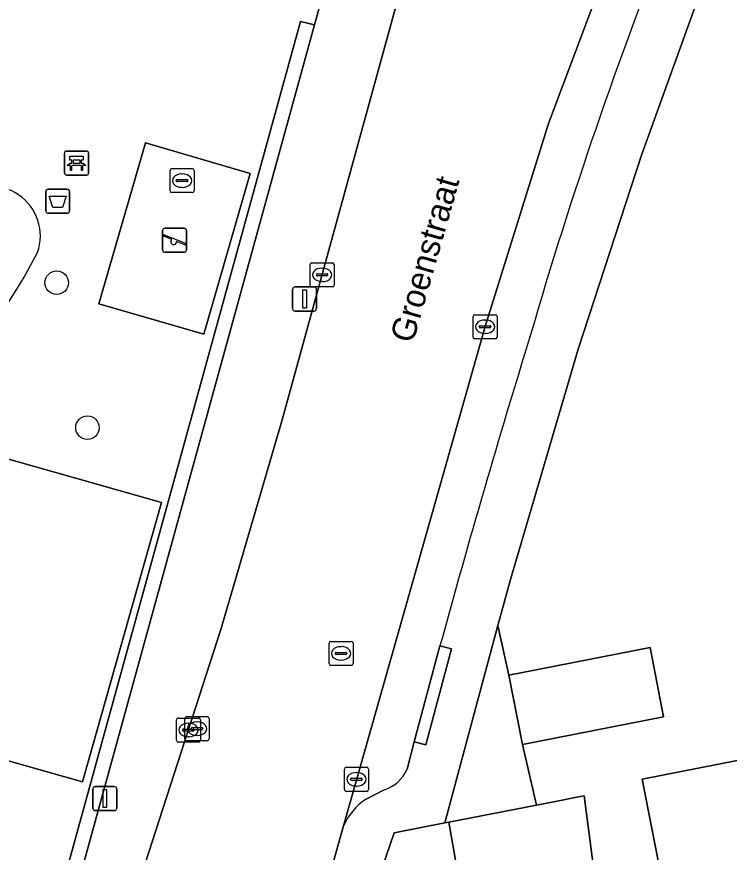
# Model space of a CAD drawing. Extents: x 163008 to 163854, y 382777 to 383982.
# Drawn here: x 163126.87 to 163156.48, y 383806.57 to 383841.28 of the extents above; entities that cross this region are included whole.
import ezdxf

# ---------------------------------------------------------------- set-up
doc = ezdxf.new("R2010")
doc.units = 0
for name, color, linetype in [('IMGEO_Afvalbak', 7, 'Continuous'), ('IMGEO_Bank', 7, 'Continuous'), ('IMGEO_Boom', 7, 'Continuous'), ('IMGEO_Groenvoorziening', 7, 'Continuous'), ('IMGEO_Haag', 7, 'Continuous'), ('IMGEO_Kolk', 7, 'Continuous'), ('IMGEO_Lichtmast', 7, 'Continuous'), ('IMGEO_Openbare_ruimte_label', 7, 'Continuous'), ('IMGEO_Pand', 7, 'Continuous'), ('IMGEO_Parkeervlak_open', 7, 'Continuous'), ('IMGEO_Rijbaan_lokaal_gesloten', 7, 'Continuous'), ('IMGEO_Rioolput', 7, 'Continuous'), ('IMGEO_Speelvoorziening', 7, 'Continuous'), ('IMGEO_Terreindeel_open', 7, 'Continuous'), ('IMGEO_Terreindeel_zand', 7, 'Continuous'), ('IMGEO_Voetpad_open', 7, 'Continuous')]:
    doc.layers.add(name, color=color, linetype=linetype)

msp = doc.modelspace()

# ---------------------------------------------------------------- linework, layer by layer
at = {"layer": 'IMGEO_Afvalbak'}
for p, q in [((163128.083, 383833.21), (163128.083, 383834.01)), ((163128.083, 383834.01), (163128.083, 383833.21)), ((163128.183, 383834.11), (163128.973, 383834.11)), ((163128.973, 383834.11), (163128.183, 383834.11)), ((163129.073, 383834.01), (163129.073, 383833.21)), ((163129.073, 383833.21), (163129.073, 383834.01)), ((163128.973, 383833.11), (163128.183, 383833.11)), ((163128.183, 383833.11), (163128.973, 383833.11))]:
    msp.add_line(p, q, dxfattribs=at)
msp.add_lwpolyline([(163128.226, 383833.824), (163128.93, 383833.824), (163128.781, 383833.354), (163128.375, 383833.354), (163128.226, 383833.824)], dxfattribs=at)
for centre, start, end in [((163128.183, 383834.01), 90, 180), ((163128.183, 383834.01), 90, 180), ((163128.973, 383834.01), 0, 90), ((163128.973, 383834.01), 360, 90), ((163128.183, 383833.21), 180, 270), ((163128.183, 383833.21), 180, 270), ((163128.973, 383833.21), 270, 0), ((163128.973, 383833.21), 270, 0)]:
    msp.add_arc(centre, 0.1, start, end, dxfattribs=at)
at = {"layer": 'IMGEO_Bank'}
for p, q in [((163128.936, 383835.698), (163129.777, 383835.698)), ((163129.777, 383835.698), (163128.936, 383835.698)), ((163128.861, 383834.773), (163128.861, 383835.614)), ((163128.861, 383835.614), (163128.861, 383834.773)), ((163129.861, 383835.623), (163129.861, 383834.782)), ((163129.861, 383834.782), (163129.861, 383835.623)), ((163129.558, 383835.096), (163129.165, 383835.096)), ((163129.17, 383835.204), (163129.17, 383835.31)), ((163129.214, 383835.31), (163129.214, 383835.204)), ((163129.502, 383835.316), (163129.22, 383835.316)), ((163129.22, 383835.198), (163129.502, 383835.198)), ((163129.508, 383835.204), (163129.508, 383835.31)), ((163129.552, 383835.31), (163129.552, 383835.204)), ((163129.786, 383834.698), (163128.945, 383834.698)), ((163128.945, 383834.698), (163129.786, 383834.698))]:
    msp.add_line(p, q, dxfattribs=at)
for points in [[(163129.164, 383835.316), (163129.078, 383835.316), (163129.078, 383835.477), (163129.641, 383835.477), (163129.641, 383835.316), (163129.558, 383835.316)], [(163129.108, 383835.096), (163128.966, 383835.096), (163129.078, 383835.198), (163129.164, 383835.198)], [(163129.158, 383835.089), (163129.158, 383834.882), (163129.115, 383834.882), (163129.115, 383835.089)], [(163129.558, 383835.198), (163129.641, 383835.198), (163129.753, 383835.096), (163129.614, 383835.096)], [(163129.608, 383835.089), (163129.608, 383834.882), (163129.564, 383834.882), (163129.564, 383835.089)]]:
    msp.add_lwpolyline(points, dxfattribs=at)
for centre, radius, start, end in [((163128.939, 383835.62), 0.0779, 92.4484, 184.2845), ((163128.939, 383835.62), 0.0779, 92.4484, 184.2845), ((163129.783, 383835.62), 0.0779, 2.4484, 94.2845), ((163129.783, 383835.62), 0.0779, 2.4484, 94.2845), ((163129.108, 383835.089), 0.00671, 2.8957, 87.1043), ((163129.165, 383835.089), 0.00671, 92.8957, 177.1043), ((163129.163, 383835.309), 0.00671, 2.8957, 87.1043), ((163129.163, 383835.205), 0.00671, 272.8957, 357.1043), ((163129.22, 383835.309), 0.00671, 92.8957, 177.1043), ((163129.22, 383835.205), 0.00671, 182.8957, 267.1043), ((163129.502, 383835.309), 0.00671, 2.8957, 87.1043), ((163129.502, 383835.205), 0.00671, 272.8957, 357.1043), ((163129.559, 383835.309), 0.00671, 92.8957, 177.1043), ((163129.559, 383835.205), 0.00671, 182.8957, 267.1043), ((163129.557, 383835.089), 0.00671, 2.8957, 87.1043), ((163129.614, 383835.089), 0.00671, 92.8957, 177.1043), ((163128.939, 383834.776), 0.0779, 182.4484, 274.2845), ((163128.939, 383834.776), 0.0779, 182.4484, 274.2845), ((163129.783, 383834.776), 0.0779, 272.4484, 4.2845), ((163129.783, 383834.776), 0.0779, 272.4484, 4.2845)]:
    msp.add_arc(centre, radius, start, end, dxfattribs=at)
at = {"layer": 'IMGEO_Boom'}
for centre in [(163128.538, 383830.228), (163129.814, 383824.207)]:
    msp.add_circle(centre, 0.489, dxfattribs=at)
at = {"layer": 'IMGEO_Groenvoorziening'}
msp.add_lwpolyline([(163092.157, 383895.608), (163084.372, 383886.793), (163082.541, 383885.534), (163084.876, 383881.1), (163086.118, 383877.989), (163087.829, 383872.409), (163088.44, 383869.28), (163092.069, 383851.423), (163094.059, 383838.222), (163096.364, 383830.134), (163100.848, 383817.807), (163121.342, 383804.817), (163124.091, 383801.169), (163124.731, 383800.733), (163127.108, 383799.113), (163138.66, 383841.082), (163139.242, 383840.936), (163142.066, 383851.198), (163122.803, 383856.434), (163130.777, 383885.495)], dxfattribs=at)
for points in [[(163128.142, 383800.608), (163139.242, 383840.936), (163138.66, 383841.082), (163127.108, 383799.113), (163127.632, 383798.756)], [(163136.578, 383834.77), (163134.642, 383828.091), (163130.287, 383829.354), (163132.223, 383836.033)], [(163132.896, 383821.099), (163129.606, 383809.497), (163119.764, 383812.288), (163123.053, 383823.89)]]:
    msp.add_lwpolyline(points, close=True, dxfattribs=at)
for centre, radius, start, end in [((163125.776, 383832.164), 2.081, 340.8207, 130.3827), ((163125.776, 383832.164), 2.081, 340.8207, 130.3827), ((163103.063, 383844.482), 27.895, 294.3449, 332.2174), ((163103.063, 383844.482), 27.895, 294.3449, 332.2174)]:
    msp.add_arc(centre, radius, start, end, dxfattribs=at)
at = {"layer": 'IMGEO_Haag'}
msp.add_lwpolyline([(163128.142, 383800.608), (163139.242, 383840.936), (163138.66, 383841.082), (163127.108, 383799.113), (163127.632, 383798.756)], close=True, dxfattribs=at)
at = {"layer": 'IMGEO_Kolk'}
for p, q in [((163139.062, 383830.129), (163139.062, 383830.981)), ((163139.137, 383831.055), (163139.989, 383831.055)), ((163139.55, 383830.835), (163139.575, 383830.835)), ((163140.063, 383830.981), (163140.063, 383830.129)), ((163139.321, 383830.549), (163139.321, 383830.561)), ((163139.759, 383830.512), (163139.361, 383830.512)), ((163139.364, 383830.598), (163139.762, 383830.598)), ((163139.805, 383830.561), (163139.805, 383830.549)), ((163139.573, 383830.275), (163139.548, 383830.275)), ((163139.989, 383830.055), (163139.137, 383830.055)), ((163145.832, 383827.973), (163145.832, 383828.825)), ((163145.907, 383828.899), (163146.759, 383828.899)), ((163146.833, 383828.825), (163146.833, 383827.973)), ((163146.091, 383828.393), (163146.091, 383828.405)), ((163146.134, 383828.442), (163146.532, 383828.442)), ((163146.32, 383828.679), (163146.345, 383828.679)), ((163146.575, 383828.405), (163146.575, 383828.393)), ((163146.529, 383828.356), (163146.131, 383828.356)), ((163146.343, 383828.119), (163146.318, 383828.119)), ((163146.759, 383827.899), (163145.907, 383827.899)), ((163133.51, 383811.225), (163133.51, 383812.077)), ((163133.585, 383812.151), (163134.437, 383812.151)), ((163133.865, 383811.282), (163133.865, 383812.134)), ((163133.94, 383812.208), (163134.792, 383812.208)), ((163134.511, 383812.077), (163134.511, 383811.225)), ((163134.866, 383812.134), (163134.866, 383811.282)), ((163133.998, 383811.931), (163134.023, 383811.931)), ((163134.167, 383811.751), (163134.565, 383811.751)), ((163134.353, 383811.988), (163134.378, 383811.988)), ((163133.769, 383811.645), (163133.769, 383811.657)), ((163134.207, 383811.608), (163133.809, 383811.608)), ((163133.812, 383811.694), (163134.21, 383811.694)), ((163134.124, 383811.702), (163134.124, 383811.714)), ((163134.562, 383811.665), (163134.164, 383811.665)), ((163134.253, 383811.657), (163134.253, 383811.645)), ((163134.376, 383811.428), (163134.351, 383811.428)), ((163134.608, 383811.714), (163134.608, 383811.702)), ((163134.437, 383811.151), (163133.585, 383811.151)), ((163134.792, 383811.208), (163133.94, 383811.208)), ((163134.021, 383811.371), (163133.996, 383811.371)), ((163140.486, 383809.179), (163140.486, 383810.031)), ((163140.561, 383810.105), (163141.413, 383810.105)), ((163141.487, 383810.031), (163141.487, 383809.179)), ((163140.788, 383809.648), (163141.186, 383809.648)), ((163140.974, 383809.885), (163140.999, 383809.885)), ((163140.745, 383809.599), (163140.745, 383809.611)), ((163141.183, 383809.562), (163140.785, 383809.562)), ((163140.997, 383809.325), (163140.972, 383809.325)), ((163141.229, 383809.611), (163141.229, 383809.599)), ((163141.413, 383809.105), (163140.561, 383809.105))]:
    msp.add_line(p, q, dxfattribs=at)
for points in [[(163139.062, 383830.129), (163139.062, 383830.981)], [(163139.137, 383831.055), (163139.989, 383831.055)], [(163140.063, 383830.981), (163140.063, 383830.129)], [(163139.989, 383830.055), (163139.137, 383830.055)], [(163145.832, 383827.973), (163145.832, 383828.825)], [(163145.907, 383828.899), (163146.759, 383828.899)], [(163146.833, 383828.825), (163146.833, 383827.973)], [(163146.759, 383827.899), (163145.907, 383827.899)], [(163133.51, 383811.225), (163133.51, 383812.077)], [(163133.585, 383812.151), (163134.437, 383812.151)], [(163133.865, 383811.282), (163133.865, 383812.134)], [(163133.94, 383812.208), (163134.792, 383812.208)], [(163134.511, 383812.077), (163134.511, 383811.225)], [(163134.866, 383812.134), (163134.866, 383811.282)], [(163134.437, 383811.151), (163133.585, 383811.151)], [(163134.792, 383811.208), (163133.94, 383811.208)], [(163140.486, 383809.179), (163140.486, 383810.031)], [(163140.561, 383810.105), (163141.413, 383810.105)], [(163141.487, 383810.031), (163141.487, 383809.179)], [(163141.413, 383809.105), (163140.561, 383809.105)]]:
    msp.add_lwpolyline(points, dxfattribs=at)
for centre, radius, start, end in [((163139.139, 383830.979), 0.0765, 91.552, 178.448), ((163139.139, 383830.979), 0.0765, 91.552, 178.448), ((163139.987, 383830.979), 0.0765, 1.552, 88.448), ((163139.987, 383830.979), 0.0765, 1.552, 88.448), ((163139.361, 383830.558), 0.0403, 85.8775, 175.7526), ((163139.358, 383830.548), 0.0366, 178.938, 274.7102), ((163139.762, 383830.555), 0.043, 264.8664, 352.4533), ((163139.766, 383830.56), 0.0386, 1.7309, 96.639), ((163139.139, 383830.131), 0.0765, 181.552, 268.448), ((163139.139, 383830.131), 0.0765, 181.552, 268.448), ((163139.987, 383830.131), 0.0765, 271.552, 358.448), ((163139.987, 383830.131), 0.0765, 271.552, 358.448), ((163145.909, 383828.823), 0.0765, 91.552, 178.448), ((163145.909, 383828.823), 0.0765, 91.552, 178.448), ((163146.757, 383828.823), 0.0765, 1.552, 88.448), ((163146.757, 383828.823), 0.0765, 1.552, 88.448), ((163146.131, 383828.402), 0.0403, 85.8775, 175.7526), ((163146.128, 383828.392), 0.0366, 178.938, 274.7102), ((163146.532, 383828.399), 0.043, 264.8664, 352.4533), ((163146.536, 383828.404), 0.0386, 1.7309, 96.639), ((163145.909, 383827.975), 0.0765, 181.552, 268.448), ((163145.909, 383827.975), 0.0765, 181.552, 268.448), ((163146.757, 383827.975), 0.0765, 271.552, 358.448), ((163146.757, 383827.975), 0.0765, 271.552, 358.448), ((163133.587, 383812.075), 0.0765, 91.552, 178.448), ((163133.587, 383812.075), 0.0765, 91.552, 178.448), ((163133.942, 383812.132), 0.0765, 91.552, 178.448), ((163133.942, 383812.132), 0.0765, 91.552, 178.448), ((163134.435, 383812.075), 0.0765, 1.552, 88.448), ((163134.435, 383812.075), 0.0765, 1.552, 88.448), ((163134.79, 383812.132), 0.0765, 1.552, 88.448), ((163134.79, 383812.132), 0.0765, 1.552, 88.448), ((163134.164, 383811.711), 0.0403, 85.8775, 175.7526), ((163134.569, 383811.713), 0.0386, 1.7309, 96.639), ((163133.809, 383811.654), 0.0403, 85.8775, 175.7526), ((163133.806, 383811.644), 0.0366, 178.938, 274.7102), ((163134.161, 383811.701), 0.0366, 178.938, 274.7102), ((163134.21, 383811.651), 0.043, 264.8664, 352.4533), ((163134.214, 383811.656), 0.0386, 1.7309, 96.639), ((163134.565, 383811.708), 0.043, 264.8664, 352.4533), ((163133.587, 383811.227), 0.0765, 181.552, 268.448), ((163133.587, 383811.227), 0.0765, 181.552, 268.448), ((163133.942, 383811.284), 0.0765, 181.552, 268.448), ((163133.942, 383811.284), 0.0765, 181.552, 268.448), ((163134.435, 383811.227), 0.0765, 271.552, 358.448), ((163134.435, 383811.227), 0.0765, 271.552, 358.448), ((163134.79, 383811.284), 0.0765, 271.552, 358.448), ((163134.79, 383811.284), 0.0765, 271.552, 358.448), ((163140.563, 383810.029), 0.0765, 91.552, 178.448), ((163140.563, 383810.029), 0.0765, 91.552, 178.448), ((163141.411, 383810.029), 0.0765, 1.552, 88.448), ((163141.411, 383810.029), 0.0765, 1.552, 88.448), ((163140.785, 383809.608), 0.0403, 85.8775, 175.7526), ((163141.19, 383809.61), 0.0386, 1.7309, 96.639), ((163140.782, 383809.598), 0.0366, 178.938, 274.7102), ((163141.186, 383809.605), 0.043, 264.8664, 352.4533), ((163140.563, 383809.181), 0.0765, 181.552, 268.448), ((163140.563, 383809.181), 0.0765, 181.552, 268.448), ((163141.411, 383809.181), 0.0765, 271.552, 358.448), ((163141.411, 383809.181), 0.0765, 271.552, 358.448)]:
    msp.add_arc(centre, radius, start, end, dxfattribs=at)
for centre, major_axis, ratio, start_param, end_param in [((163139.549, 383830.555), (-0.387, 0.002), 0.722429, 4.712389, 7.853982), ((163139.574, 383830.555), (-0.39, 0.002), 0.717154, 1.570796, 4.712389), ((163146.319, 383828.399), (-0.387, 0.002), 0.722429, 4.712389, 7.853982), ((163146.344, 383828.399), (-0.39, 0.002), 0.717154, 1.570796, 4.712389), ((163133.997, 383811.651), (-0.387, 0.002), 0.722429, 4.712389, 7.853982), ((163134.352, 383811.708), (-0.387, 0.002), 0.722429, 4.712389, 7.853982), ((163134.022, 383811.651), (-0.39, 0.002), 0.717154, 1.570796, 4.712389), ((163134.377, 383811.708), (-0.39, 0.002), 0.717154, 1.570796, 4.712389), ((163140.973, 383809.605), (-0.387, 0.002), 0.722429, 4.712389, 7.853982), ((163140.998, 383809.605), (-0.39, 0.002), 0.717154, 1.570796, 4.712389)]:
    msp.add_ellipse(centre, major_axis=major_axis, ratio=ratio, start_param=start_param, end_param=end_param, dxfattribs=at)
at = {"layer": 'IMGEO_Lichtmast'}
for p, q in [((163138.337, 383829.152), (163138.337, 383829.952)), ((163138.337, 383829.952), (163138.337, 383829.152)), ((163138.437, 383830.052), (163139.227, 383830.052)), ((163139.227, 383830.052), (163138.437, 383830.052)), ((163139.327, 383829.952), (163139.327, 383829.152)), ((163139.327, 383829.152), (163139.327, 383829.952)), ((163139.227, 383829.052), (163138.437, 383829.052)), ((163138.437, 383829.052), (163139.227, 383829.052)), ((163130.14, 383809.305), (163130.93, 383809.305)), ((163130.93, 383809.305), (163130.14, 383809.305)), ((163130.04, 383808.405), (163130.04, 383809.205)), ((163130.04, 383809.205), (163130.04, 383808.405)), ((163131.03, 383809.205), (163131.03, 383808.405)), ((163131.03, 383808.405), (163131.03, 383809.205)), ((163130.93, 383808.305), (163130.14, 383808.305)), ((163130.14, 383808.305), (163130.93, 383808.305))]:
    msp.add_line(p, q, dxfattribs=at)
for points in [[(163138.757, 383829.927), (163138.907, 383829.927), (163138.907, 383829.177), (163138.757, 383829.177), (163138.757, 383829.927)], [(163130.46, 383809.18), (163130.61, 383809.18), (163130.61, 383808.43), (163130.46, 383808.43), (163130.46, 383809.18)]]:
    msp.add_lwpolyline(points, dxfattribs=at)
for centre, start, end in [((163138.437, 383829.952), 90, 180), ((163138.437, 383829.952), 90, 180), ((163139.227, 383829.952), 0, 90), ((163139.227, 383829.952), 360, 90), ((163138.437, 383829.152), 180, 270), ((163138.437, 383829.152), 180, 270), ((163139.227, 383829.152), 270, 0), ((163139.227, 383829.152), 270, 0), ((163130.14, 383809.205), 90, 180), ((163130.14, 383809.205), 90, 180), ((163130.93, 383809.205), 0, 90), ((163130.93, 383809.205), 360, 90), ((163130.14, 383808.405), 180, 270), ((163130.14, 383808.405), 180, 270), ((163130.93, 383808.405), 270, 0), ((163130.93, 383808.405), 270, 0)]:
    msp.add_arc(centre, 0.1, start, end, dxfattribs=at)
at = {"layer": 'IMGEO_Pand'}
for points in [[(163147.885, 383811.054), (163153.75, 383812.203), (163153.185, 383815.085), (163147.32, 383813.936)], [(163157.584, 383810.533), (163152.853, 383809.605), (163153.67, 383805.444), (163158.309, 383806.355), (163158.068, 383807.743)], [(163150.142, 383808.865), (163149.251, 383808.69), (163148.466, 383808.536), (163144.827, 383807.823), (163145.324, 383804.987), (163145.974, 383801.287), (163146.002, 383801.146), (163151.338, 383802.121), (163150.442, 383808.924)], [(163145.324, 383804.987), (163144.827, 383807.823), (163144.666, 383807.792), (163142.559, 383807.379), (163141.745, 383805.003), (163141.88, 383804.312), (163140.915, 383800.391), (163146.002, 383801.146), (163145.974, 383801.287)]]:
    msp.add_lwpolyline(points, close=True, dxfattribs=at)
at = {"layer": 'IMGEO_Parkeervlak_open'}
for points in [[(163162.118, 383868.591), (163154.646, 383851.944), (163148.967, 383836.844), (163146.333, 383828.404), (163140.456, 383807.668)], [(163143.091, 383810.02), (163143.388, 383811.155), (163144.459, 383815.144)], [(163141.363, 383808.77), (163142.141, 383809.168)]]:
    msp.add_lwpolyline(points, dxfattribs=at)
for centre, radius, start, end in [((163331.268, 383774.768), 190.65, 158.35417, 163.76523), ((163550.705, 383703.942), 421.191, 162.86011, 164.69133), ((163141.672, 383810.646), 1.551, 287.5883, 336.1859), ((163142.827, 383806.641), 2.584, 124.5099, 156.578)]:
    msp.add_arc(centre, radius, start, end, dxfattribs=at)
at = {"layer": 'IMGEO_Rijbaan_lokaal_gesloten'}
for points in [[(163155.217, 383887.463), (163137.899, 383824.53), (163135.361, 383815.823), (163131.164, 383802.854), (163127.809, 383790.691)], [(163133.142, 383781.963), (163134.009, 383784.656), (163134.705, 383787.199), (163140.456, 383807.668), (163146.333, 383828.404), (163148.967, 383836.844), (163154.646, 383851.944), (163162.118, 383868.591), (163167.391, 383880.325)]]:
    msp.add_lwpolyline(points, dxfattribs=at)
at = {"layer": 'IMGEO_Rioolput'}
for p, q in [((163133.243, 383834.043), (163133.243, 383834.895)), ((163133.318, 383834.969), (163134.17, 383834.969)), ((163133.731, 383834.749), (163133.756, 383834.749)), ((163134.244, 383834.895), (163134.244, 383834.043)), ((163133.502, 383834.463), (163133.502, 383834.475)), ((163133.94, 383834.426), (163133.542, 383834.426)), ((163133.545, 383834.512), (163133.943, 383834.512)), ((163133.986, 383834.475), (163133.986, 383834.463)), ((163134.17, 383833.969), (163133.318, 383833.969)), ((163133.754, 383834.189), (163133.729, 383834.189)), ((163139.848, 383814.408), (163139.848, 383815.26)), ((163139.923, 383815.334), (163140.775, 383815.334)), ((163140.849, 383815.26), (163140.849, 383814.408)), ((163140.15, 383814.877), (163140.548, 383814.877)), ((163140.336, 383815.114), (163140.361, 383815.114)), ((163140.107, 383814.828), (163140.107, 383814.84)), ((163140.545, 383814.791), (163140.147, 383814.791)), ((163140.359, 383814.554), (163140.334, 383814.554)), ((163140.591, 383814.84), (163140.591, 383814.828)), ((163140.775, 383814.334), (163139.923, 383814.334))]:
    msp.add_line(p, q, dxfattribs=at)
for points in [[(163133.243, 383834.043), (163133.243, 383834.895)], [(163133.318, 383834.969), (163134.17, 383834.969)], [(163134.244, 383834.895), (163134.244, 383834.043)], [(163134.17, 383833.969), (163133.318, 383833.969)], [(163139.848, 383814.408), (163139.848, 383815.26)], [(163139.923, 383815.334), (163140.775, 383815.334)], [(163140.849, 383815.26), (163140.849, 383814.408)], [(163140.775, 383814.334), (163139.923, 383814.334)]]:
    msp.add_lwpolyline(points, dxfattribs=at)
for centre, radius, start, end in [((163133.32, 383834.893), 0.0765, 91.552, 178.448), ((163133.32, 383834.893), 0.0765, 91.552, 178.448), ((163134.168, 383834.893), 0.0765, 1.552, 88.448), ((163134.168, 383834.893), 0.0765, 1.552, 88.448), ((163133.542, 383834.472), 0.0403, 85.8775, 175.7526), ((163133.539, 383834.462), 0.0366, 178.938, 274.7102), ((163133.943, 383834.469), 0.043, 264.8664, 352.4533), ((163133.947, 383834.474), 0.0386, 1.7309, 96.639), ((163133.32, 383834.045), 0.0765, 181.552, 268.448), ((163133.32, 383834.045), 0.0765, 181.552, 268.448), ((163134.168, 383834.045), 0.0765, 271.552, 358.448), ((163134.168, 383834.045), 0.0765, 271.552, 358.448), ((163139.925, 383815.258), 0.0765, 91.552, 178.448), ((163139.925, 383815.258), 0.0765, 91.552, 178.448), ((163140.773, 383815.258), 0.0765, 1.552, 88.448), ((163140.773, 383815.258), 0.0765, 1.552, 88.448), ((163140.147, 383814.837), 0.0403, 85.8775, 175.7526), ((163140.552, 383814.839), 0.0386, 1.7309, 96.639), ((163140.144, 383814.827), 0.0366, 178.938, 274.7102), ((163140.548, 383814.834), 0.043, 264.8664, 352.4533), ((163139.925, 383814.41), 0.0765, 181.552, 268.448), ((163139.925, 383814.41), 0.0765, 181.552, 268.448), ((163140.773, 383814.41), 0.0765, 271.552, 358.448), ((163140.773, 383814.41), 0.0765, 271.552, 358.448)]:
    msp.add_arc(centre, radius, start, end, dxfattribs=at)
for centre, major_axis, ratio, start_param, end_param in [((163133.73, 383834.469), (-0.387, 0.002), 0.722429, 4.712389, 7.853982), ((163133.755, 383834.469), (-0.39, 0.002), 0.717154, 1.570796, 4.712389), ((163140.335, 383814.834), (-0.387, 0.002), 0.722429, 4.712389, 7.853982), ((163140.36, 383814.834), (-0.39, 0.002), 0.717154, 1.570796, 4.712389)]:
    msp.add_ellipse(centre, major_axis=major_axis, ratio=ratio, start_param=start_param, end_param=end_param, dxfattribs=at)
at = {"layer": 'IMGEO_Speelvoorziening'}
for p, q in [((163132.936, 383831.593), (163132.936, 383832.393)), ((163132.936, 383832.393), (163132.936, 383831.593)), ((163133.005, 383832.218), (163133.881, 383831.865)), ((163133.036, 383832.493), (163133.826, 383832.493)), ((163133.826, 383832.493), (163133.036, 383832.493)), ((163133.926, 383832.393), (163133.926, 383831.593)), ((163133.926, 383831.593), (163133.926, 383832.393)), ((163133.319, 383832.021), (163132.98, 383832.158)), ((163133.857, 383831.805), (163133.517, 383831.942)), ((163133.826, 383831.493), (163133.036, 383831.493)), ((163133.036, 383831.493), (163133.826, 383831.493))]:
    msp.add_line(p, q, dxfattribs=at)
for centre, radius, start, end in [((163133.036, 383832.393), 0.1, 90, 180), ((163133.036, 383832.393), 0.1, 90, 180), ((163132.993, 383832.188), 0.0327, 68.078, 248.078), ((163133.826, 383832.393), 0.1, 0, 90), ((163133.826, 383832.393), 0.1, 360, 90), ((163133.398, 383831.931), 0.12, 130.9928, 5.1632), ((163133.869, 383831.835), 0.0327, 248.078, 68.078), ((163133.036, 383831.593), 0.1, 180, 270), ((163133.036, 383831.593), 0.1, 180, 270), ((163133.826, 383831.593), 0.1, 270, 0), ((163133.826, 383831.593), 0.1, 270, 0)]:
    msp.add_arc(centre, radius, start, end, dxfattribs=at)
at = {"layer": 'IMGEO_Terreindeel_open'}
msp.add_lwpolyline([(163134.642, 383828.091), (163136.578, 383834.77), (163132.223, 383836.033), (163130.287, 383829.354)], close=True, dxfattribs=at)
at = {"layer": 'IMGEO_Terreindeel_zand'}
msp.add_lwpolyline([(163159.781, 383853.683), (163156.015, 383844.361), (163152.825, 383835.531), (163150.198, 383827.472), (163147.386, 383817.897), (163146.867, 383815.997), (163147.32, 383813.936), (163153.185, 383815.085), (163153.75, 383812.203), (163147.885, 383811.054), (163148.466, 383808.536), (163149.251, 383808.69), (163150.142, 383808.865), (163150.442, 383808.924), (163151.338, 383802.121)], dxfattribs=at)
for points in [[(163132.896, 383821.099), (163123.053, 383823.89), (163119.764, 383812.288), (163129.606, 383809.497)], [(163157.584, 383810.533), (163161.701, 383811.34), (163162.246, 383808.562), (163158.068, 383807.743), (163158.309, 383806.355), (163153.67, 383805.444), (163152.853, 383809.605)]]:
    msp.add_lwpolyline(points, close=True, dxfattribs=at)
at = {"layer": 'IMGEO_Voetpad_open'}
for points in [[(163127.809, 383790.691), (163131.164, 383802.854), (163135.361, 383815.823), (163137.899, 383824.53), (163155.217, 383887.463)], [(163151.963, 383887.155), (163150.057, 383880.23), (163149.402, 383877.851), (163146.893, 383868.734), (163145.186, 383862.532), (163142.742, 383853.653), (163142.066, 383851.198), (163139.242, 383840.936), (163128.142, 383800.608), (163127.632, 383798.756), (163126.5, 383794.642)], [(163152.825, 383835.531), (163156.015, 383844.361), (163159.781, 383853.683), (163161.834, 383858.268), (163161.952, 383858.534), (163165.649, 383866.86), (163164.834, 383867.213), (163170.264, 383879.259)], [(163135.859, 383783.843), (163136.985, 383787.932), (163137.562, 383790.409), (163141.745, 383805.003), (163142.559, 383807.379), (163144.666, 383807.792), (163146.867, 383815.997), (163147.386, 383817.897), (163150.198, 383827.472), (163152.825, 383835.531)], [(163144.459, 383815.144), (163144.943, 383815.02), (163143.872, 383811.031), (163143.388, 383811.155), (163143.091, 383810.02)], [(163142.141, 383809.168), (163141.363, 383808.77)], [(163140.456, 383807.668), (163134.705, 383787.199), (163134.009, 383784.656), (163133.142, 383781.963), (163134.363, 383781.603), (163137.139, 383776.91), (163138.415, 383777.914)]]:
    msp.add_lwpolyline(points, dxfattribs=at)
for points in [[(163144.666, 383807.792), (163144.827, 383807.823), (163148.466, 383808.536), (163147.885, 383811.054), (163147.32, 383813.936), (163146.867, 383815.997)], [(163144.459, 383815.144), (163143.388, 383811.155), (163143.872, 383811.031), (163144.943, 383815.02)]]:
    msp.add_lwpolyline(points, close=True, dxfattribs=at)
for centre, radius, start, end in [((163331.268, 383774.768), 190.65, 158.35417, 163.76523), ((163550.705, 383703.942), 421.191, 162.86011, 164.69133), ((163141.672, 383810.646), 1.551, 287.5883, 336.1859), ((163142.827, 383806.641), 2.584, 124.5099, 156.578)]:
    msp.add_arc(centre, radius, start, end, dxfattribs=at)

# ---------------------------------------------------------------- texts
at = {"layer": 'IMGEO_Openbare_ruimte_label'}
msp.add_text('Groenstraat', height=1, rotation=74.0467, dxfattribs=at).set_placement((163143.333, 383827.676))

doc.saveas('drawing.dxf')
